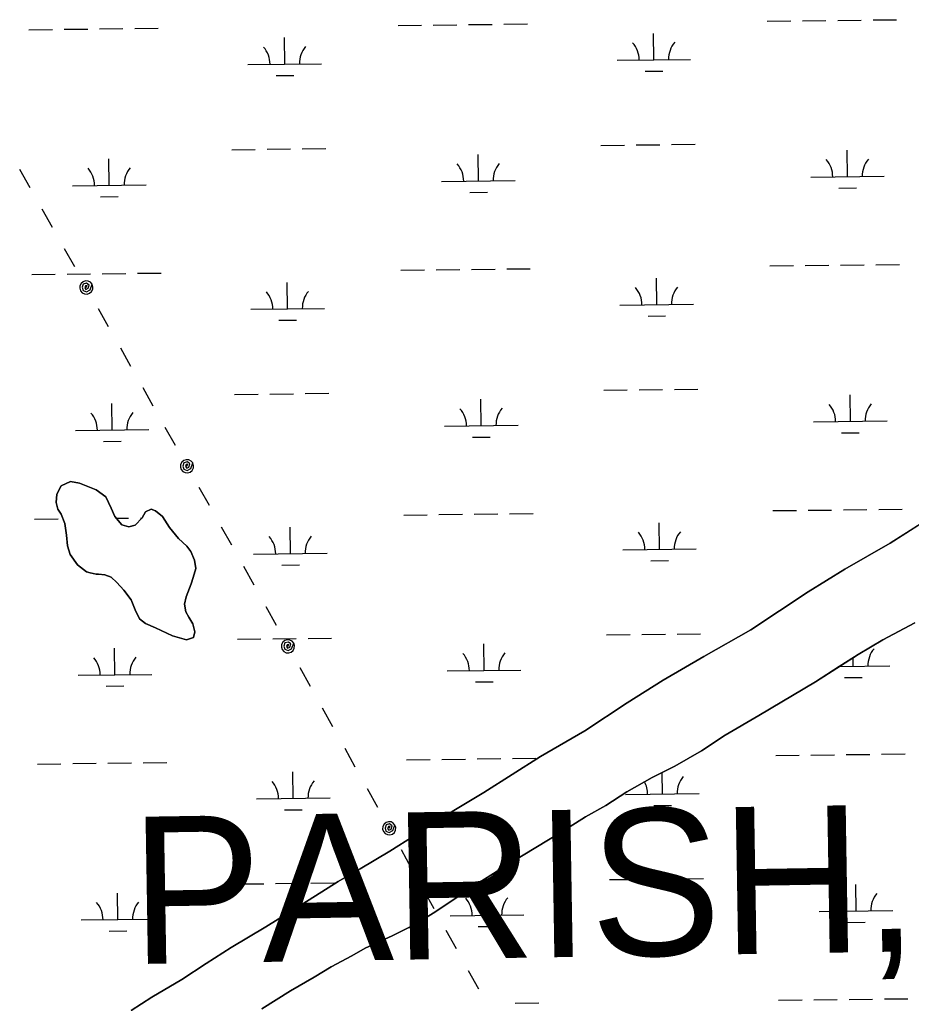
# Model space of a CAD drawing. Extents: x 3684037 to 3722149, y 433263 to 459021.
# Drawn here: x 3696195 to 3697407, y 445259 to 446596 of the extents above; entities that cross this region are included whole.
import ezdxf

# ---------------------------------------------------------------- set-up
doc = ezdxf.new("R2010")
doc.units = 0
for name, color, linetype in [('V-TOPO-GNAM-IDEN', 7, 'Continuous'), ('V-TOPO-SHOR', 7, 'Continuous'), ('V-UTIL-LINE', 7, 'Continuous'), ('V-WETL-SWMP', 7, 'Continuous')]:
    doc.layers.add(name, color=color, linetype=linetype)

msp = doc.modelspace()

# ---------------------------------------------------------------- linework, layer by layer
at = {"layer": 'V-TOPO-SHOR'}
for points in [[(3696285.6, 445845.6), (3696273.2, 445855.3), (3696263.2, 445869.3), (3696259.7, 445881), (3696258.1, 445895.6), (3696256, 445911.1), (3696251.1, 445923.8), (3696246.7, 445930.8), (3696244.2, 445939.7), (3696245, 445951), (3696251, 445962.4), (3696263.6, 445968.2), (3696275.9, 445966), (3696298.6, 445956.9), (3696311.9, 445947.7), (3696319.2, 445932.3), (3696324.1, 445920.6), (3696333.7, 445909.4), (3696343.1, 445906.7), (3696351.6, 445909.2), (3696361.3, 445918.8), (3696365.9, 445927.3), (3696373.4, 445930.7), (3696379.5, 445928.4), (3696388.6, 445920.6), (3696398.2, 445905.6), (3696410.7, 445890.8), (3696421.7, 445880.6), (3696427.4, 445873.1), (3696432.3, 445861.4), (3696433.9, 445850.1), (3696430.3, 445837.8), (3696427.6, 445829.3), (3696420.8, 445811.8), (3696418.6, 445801.4), (3696420.6, 445791.1), (3696424.5, 445784.1), (3696430.2, 445774.7), (3696432.8, 445764), (3696431, 445756.4), (3696421.6, 445753), (3696402.2, 445758.8), (3696379.5, 445769.3), (3696365.7, 445775.2), (3696357.6, 445781.7), (3696351.8, 445793.9), (3696346.4, 445807.4), (3696336.4, 445820.5), (3696326.8, 445831.2), (3696319.2, 445838.1), (3696310.6, 445841.3), (3696301.7, 445842.6), (3696298.4, 445842.5), (3696290.4, 445844.3), (3696285.6, 445845.6)], [(3696346.2, 445249.2), (3696374.3, 445267.6), (3696415.1, 445291.3), (3696448.3, 445313.2), (3696482.1, 445335.1), (3696529.2, 445363), (3696579.7, 445394.4), (3696627.8, 445424.6), (3696657.7, 445441.8), (3696697.8, 445466.1), (3696731.1, 445486.8), (3696785, 445521.2), (3696825.7, 445545.5), (3696902.6, 445594.6), (3696962.8, 445629.6), (3697020.7, 445667.5), (3697069.5, 445698.3), (3697124.6, 445730.4), (3697188.9, 445766.6), (3697266.8, 445818.6), (3697316.7, 445849.4), (3697378.1, 445884.5), (3697438.3, 445923)], [(3697411.5, 445776.2), (3697368.4, 445753), (3697334.6, 445733.4), (3697308.8, 445716.8), (3697276.7, 445696.1), (3697199.8, 445650.4), (3697153.9, 445623.7), (3697121.8, 445602.4), (3697085.6, 445581.6), (3697054.6, 445566.2), (3697020.2, 445546.6), (3696991.5, 445528.2), (3696963.9, 445512.8), (3696933, 445493.2), (3696859.5, 445448.8), (3696814.2, 445420.3), (3696789.6, 445403.2), (3696759.2, 445383.1), (3696731.1, 445365.9), (3696701.2, 445351), (3696664.4, 445334.3), (3696646.1, 445323.6), (3696617.9, 445308.7), (3696595, 445294.5), (3696562.8, 445276.1), (3696523.8, 445251.8)]]:
    msp.add_lwpolyline(points, dxfattribs=at)
at = {"layer": 'V-UTIL-LINE'}
for points in [[(3696194.6, 446392.7), (3696208.5, 446368)], [(3696224.9, 446338.9), (3696238.9, 446314.2)], [(3696255.3, 446285.1), (3696269.2, 446260.4)], [(3696285.2, 446232), (3696286.5, 446234.6), (3696284.2, 446234.2), (3696283, 446231.7), (3696284.7, 446229.4), (3696287.8, 446230.9), (3696289.1, 446235.4), (3696285.7, 446237.9), (3696281, 446236.7), (3696279.5, 446232.3), (3696280.8, 446228.1), (3696285.3, 446226.3), (3696290.3, 446228.8), (3696293.1, 446236.4), (3696290.8, 446239.1), (3696287.6, 446240.7), (3696284.1, 446240.9), (3696280.8, 446239.8), (3696278.1, 446237.6), (3696276.5, 446234.4), (3696276.3, 446230.9), (3696277.4, 446227.6), (3696279.7, 446224.9), (3696282.8, 446223.3), (3696286.3, 446223.1), (3696289.6, 446224.2), (3696292.3, 446226.5), (3696293.9, 446229.6), (3696294.1, 446233.1), (3696293.1, 446236.4)], [(3696301.2, 446203.6), (3696315.1, 446178.9)], [(3696331.5, 446149.8), (3696345.5, 446125.1)], [(3696361.9, 446096), (3696375.8, 446071.3)], [(3696392.2, 446042.2), (3696406.2, 446017.5)], [(3696422.1, 445989.1), (3696423.4, 445991.7), (3696421.1, 445991.3), (3696420, 445988.8), (3696421.7, 445986.4), (3696424.7, 445988), (3696426.1, 445992.4), (3696422.6, 445995), (3696417.9, 445993.8), (3696416.5, 445989.4), (3696417.8, 445985.2), (3696422.3, 445983.4), (3696427.2, 445985.8), (3696430, 445993.5), (3696427.7, 445996.2), (3696424.6, 445997.8), (3696421.1, 445998), (3696417.7, 445996.9), (3696415.1, 445994.6), (3696413.5, 445991.5), (3696413.2, 445988), (3696414.3, 445984.7), (3696416.6, 445982), (3696419.7, 445980.4), (3696423.2, 445980.2), (3696426.6, 445981.2), (3696429.2, 445983.5), (3696430.8, 445986.7), (3696431.1, 445990.2), (3696430, 445993.5)], [(3696438.1, 445960.7), (3696452.1, 445936)], [(3696468.5, 445906.9), (3696482.4, 445882.2)], [(3696498.8, 445853.1), (3696512.8, 445827.9)], [(3696529.3, 445798.3), (3696543.3, 445773.1)], [(3696559.4, 445744.3), (3696560.7, 445746.9), (3696558.4, 445746.5), (3696557.2, 445744), (3696558.9, 445741.6), (3696562, 445743.1), (3696563.3, 445747.6), (3696559.9, 445750.1), (3696555.2, 445749), (3696553.7, 445744.7), (3696555, 445740.4), (3696559.5, 445738.6), (3696564.4, 445741), (3696567.3, 445748.7), (3696565, 445751.3), (3696561.9, 445752.9), (3696558.4, 445753.2), (3696555, 445752.1), (3696552.3, 445749.9), (3696550.7, 445746.7), (3696550.5, 445743.2), (3696551.5, 445739.9), (3696553.8, 445737.2), (3696556.9, 445735.6), (3696560.4, 445735.3), (3696563.8, 445736.4), (3696566.4, 445738.7), (3696568, 445741.8), (3696568.3, 445745.3), (3696567.3, 445748.7)], [(3696575.5, 445715.4), (3696589.5, 445690.2)], [(3696606, 445660.6), (3696620, 445635.5)], [(3696636.5, 445605.9), (3696650.5, 445580.7)], [(3696667, 445551.1), (3696681, 445525.9)], [(3696697, 445497.1), (3696698.3, 445499.6), (3696696, 445499.3), (3696694.9, 445496.8), (3696696.6, 445494.4), (3696699.6, 445495.9), (3696701, 445500.4), (3696697.6, 445502.9), (3696692.8, 445501.8), (3696691.4, 445497.4), (3696692.6, 445493.1), (3696697.1, 445491.4), (3696702.1, 445493.8), (3696704.9, 445501.4), (3696702.6, 445504.1), (3696699.5, 445505.7), (3696696, 445506), (3696692.7, 445504.9), (3696690, 445502.6), (3696688.4, 445499.5), (3696688.1, 445496), (3696689.2, 445492.7), (3696691.5, 445490), (3696694.6, 445488.4), (3696698.1, 445488.1), (3696701.4, 445489.2), (3696704.1, 445491.5), (3696705.7, 445494.6), (3696706, 445498.1), (3696704.9, 445501.4)], [(3696713.1, 445468.2), (3696727.1, 445443)], [(3696743.6, 445413.4), (3696757.6, 445388.2)], [(3696774.1, 445358.6), (3696788.1, 445333.5)], [(3696804.6, 445303.9), (3696818.6, 445278.7)]]:
    msp.add_lwpolyline(points, dxfattribs=at)
at = {"layer": 'V-WETL-SWMP'}
for p, q in [((3696255.1, 446582.9), (3696287.1, 446583.2)), ((3696303.1, 446583.4), (3696335.1, 446583.8)), ((3696351.1, 446584), (3696383.1, 446584.3)), ((3696709, 446588.1), (3696741, 446588.5)), ((3696757, 446588.7), (3696789, 446589.1)), ((3696805, 446589.3), (3696837, 446589.6)), ((3696853, 446589.8), (3696885, 446590.2)), ((3697210.9, 446594), (3697242.9, 446594.3)), ((3697258.9, 446594.5), (3697290.9, 446594.9)), ((3697306.9, 446595.1), (3697338.9, 446595.5)), ((3697354.9, 446595.7), (3697386.9, 446596)), ((3696207.1, 446582.3), (3696239.1, 446582.7)), ((3696555, 446535.6), (3696554.6, 446571.6)), ((3697056.9, 446541.4), (3697056.5, 446577.4)), ((3696505, 446535), (3696605, 446536.2)), ((3697006.9, 446540.9), (3697106.9, 446542)), ((3696543.2, 446520), (3696567.2, 446520.3)), ((3697045.1, 446525.9), (3697069.1, 446526.1)), ((3696984.8, 446425.2), (3697016.8, 446425.5)), ((3697032.8, 446425.7), (3697064.8, 446426.1)), ((3697080.8, 446426.3), (3697112.8, 446426.6)), ((3696482.9, 446419.3), (3696514.9, 446419.7)), ((3696530.9, 446419.9), (3696562.9, 446420.3)), ((3696578.9, 446420.4), (3696610.9, 446420.8)), ((3696818.3, 446376.8), (3696817.9, 446412.8)), ((3697320.2, 446382.6), (3697319.8, 446418.6)), ((3696316.4, 446370.9), (3696316, 446406.9)), ((3697270.2, 446382), (3697370.2, 446383.2)), ((3696266.4, 446370.4), (3696366.4, 446371.5)), ((3696768.3, 446376.2), (3696868.3, 446377.4)), ((3696806.5, 446361.2), (3696830.5, 446361.5)), ((3697308.4, 446367.1), (3697332.4, 446367.3)), ((3696304.6, 446355.4), (3696328.6, 446355.7)), ((3697262.7, 446261.9), (3697294.7, 446262.3)), ((3697310.7, 446262.4), (3697342.7, 446262.8)), ((3697358.7, 446263), (3697390.7, 446263.4)), ((3696211, 446249.6), (3696243, 446250)), ((3696259, 446250.2), (3696291, 446250.6)), ((3696307, 446250.8), (3696339, 446251.1)), ((3696355, 446251.3), (3696387, 446251.7)), ((3696712.9, 446255.5), (3696744.9, 446255.9)), ((3696760.9, 446256), (3696792.9, 446256.4)), ((3696808.9, 446256.6), (3696840.9, 446257)), ((3696856.9, 446257.2), (3696888.8, 446257.5)), ((3697214.7, 446261.3), (3697246.7, 446261.7)), ((3696558.9, 446202.9), (3696558.5, 446238.9)), ((3697060.7, 446208.8), (3697060.3, 446244.8)), ((3697010.7, 446208.2), (3697110.7, 446209.4)), ((3696508.9, 446202.4), (3696608.9, 446203.5)), ((3696547, 446187.4), (3696571, 446187.7)), ((3697048.9, 446193.2), (3697072.9, 446193.5)), ((3696988.7, 446092.5), (3697020.7, 446092.9)), ((3697036.7, 446093.1), (3697068.7, 446093.4)), ((3697084.7, 446093.6), (3697116.7, 446094)), ((3696486.8, 446086.7), (3696518.8, 446087)), ((3696534.8, 446087.2), (3696566.8, 446087.6)), ((3696582.8, 446087.8), (3696614.8, 446088.2)), ((3696822.2, 446044.1), (3696821.8, 446080.1)), ((3697324, 446050), (3697323.6, 446086)), ((3696320.3, 446038.3), (3696319.9, 446074.3)), ((3697274, 446049.4), (3697374, 446050.6)), ((3696270.3, 446037.7), (3696370.3, 446038.9)), ((3696772.2, 446043.6), (3696872.2, 446044.7)), ((3696308.5, 446022.7), (3696332.5, 446023)), ((3696810.4, 446028.6), (3696834.3, 446028.8)), ((3697312.2, 446034.4), (3697336.2, 446034.7)), ((3696263.6, 445968.2), (3696251, 445962.4)), ((3696275.9, 445966), (3696263.6, 445968.2)), ((3696251, 445962.4), (3696245, 445951)), ((3696298.6, 445956.9), (3696275.9, 445966)), ((3696311.9, 445947.7), (3696298.6, 445956.9)), ((3696245, 445951), (3696244.2, 445939.7)), ((3696319.2, 445932.3), (3696311.9, 445947.7)), ((3696244.2, 445939.7), (3696246.7, 445930.8)), ((3696246.7, 445930.8), (3696251.1, 445923.8)), ((3696324.1, 445920.6), (3696319.2, 445932.3)), ((3696373.4, 445930.7), (3696365.9, 445927.3)), ((3696379.5, 445928.4), (3696373.4, 445930.7)), ((3696388.6, 445920.6), (3696379.5, 445928.4)), ((3697218.6, 445928.7), (3697250.6, 445929)), ((3697266.6, 445929.2), (3697298.6, 445929.6)), ((3697314.6, 445929.8), (3697346.6, 445930.2)), ((3697362.6, 445930.3), (3697394.6, 445930.7)), ((3696214.9, 445917), (3696246.9, 445917.4)), ((3696251.1, 445923.8), (3696256, 445911.1)), ((3696333.7, 445909.4), (3696324.1, 445920.6)), ((3696326.1, 445918.3), (3696342.8, 445918.5)), ((3696361.3, 445918.8), (3696351.6, 445909.2)), ((3696358.8, 445918.7), (3696361.2, 445918.7)), ((3696365.9, 445927.3), (3696361.3, 445918.8)), ((3696398.2, 445905.6), (3696388.6, 445920.6)), ((3696389.6, 445919), (3696390.8, 445919)), ((3696716.7, 445922.8), (3696748.7, 445923.2)), ((3696764.7, 445923.4), (3696796.7, 445923.8)), ((3696812.7, 445923.9), (3696844.7, 445924.3)), ((3696860.7, 445924.5), (3696892.7, 445924.9)), ((3697438.3, 445923), (3697378.1, 445884.5)), ((3696256, 445911.1), (3696258.1, 445895.6)), ((3696343.1, 445906.7), (3696333.7, 445909.4)), ((3696351.6, 445909.2), (3696343.1, 445906.7)), ((3696410.7, 445890.8), (3696398.2, 445905.6)), ((3696562.7, 445870.3), (3696562.3, 445906.3)), ((3697064.6, 445876.1), (3697064.2, 445912.1)), ((3696258.1, 445895.6), (3696259.7, 445881)), ((3696421.7, 445880.6), (3696410.7, 445890.8)), ((3696259.7, 445881), (3696263.2, 445869.3)), ((3696427.4, 445873.1), (3696421.7, 445880.6)), ((3697014.6, 445875.6), (3697114.6, 445876.7)), ((3697378.1, 445884.5), (3697316.7, 445849.4)), ((3696263.2, 445869.3), (3696273.2, 445855.3)), ((3696432.3, 445861.4), (3696427.4, 445873.1)), ((3696433.9, 445850.1), (3696432.3, 445861.4)), ((3696512.7, 445869.7), (3696612.7, 445870.9)), ((3696273.2, 445855.3), (3696285.6, 445845.6)), ((3696430.3, 445837.8), (3696433.9, 445850.1)), ((3696550.9, 445854.7), (3696574.9, 445855)), ((3697052.8, 445860.6), (3697076.8, 445860.8)), ((3697316.7, 445849.4), (3697266.8, 445818.6)), ((3696285.6, 445845.6), (3696290.4, 445844.3)), ((3696290.4, 445844.3), (3696298.4, 445842.5)), ((3696298.4, 445842.5), (3696301.7, 445842.6)), ((3696301.7, 445842.6), (3696310.6, 445841.3)), ((3696310.6, 445841.3), (3696319.2, 445838.1)), ((3696319.2, 445838.1), (3696326.8, 445831.2)), ((3696427.6, 445829.3), (3696430.3, 445837.8)), ((3696326.8, 445831.2), (3696336.4, 445820.5)), ((3696420.8, 445811.8), (3696427.6, 445829.3)), ((3696336.4, 445820.5), (3696346.4, 445807.4)), ((3696418.6, 445801.4), (3696420.8, 445811.8)), ((3697266.8, 445818.6), (3697188.9, 445766.6)), ((3696346.4, 445807.4), (3696351.8, 445793.9)), ((3696420.6, 445791.1), (3696418.6, 445801.4)), ((3696351.8, 445793.9), (3696357.6, 445781.7)), ((3696357.6, 445781.7), (3696365.7, 445775.2)), ((3696424.5, 445784.1), (3696420.6, 445791.1)), ((3696430.2, 445774.7), (3696424.5, 445784.1)), ((3696365.7, 445775.2), (3696379.5, 445769.3)), ((3696379.5, 445769.3), (3696402.2, 445758.8)), ((3696432.8, 445764), (3696430.2, 445774.7)), ((3697368.4, 445753), (3697411.5, 445776.2)), ((3696402.2, 445758.8), (3696421.6, 445753)), ((3696421.6, 445753), (3696431, 445756.4)), ((3696431, 445756.4), (3696432.8, 445764)), ((3696490.7, 445754), (3696522.7, 445754.4)), ((3696538.7, 445754.6), (3696570.7, 445754.9)), ((3696586.7, 445755.1), (3696618.7, 445755.5)), ((3696992.6, 445759.9), (3697024.6, 445760.2)), ((3697040.6, 445760.4), (3697072.5, 445760.8)), ((3697088.5, 445761), (3697120.5, 445761.3)), ((3697188.9, 445766.6), (3697124.6, 445730.4)), ((3696324.2, 445705.6), (3696323.7, 445741.6)), ((3696826, 445711.5), (3696825.6, 445747.5)), ((3697334.6, 445733.4), (3697368.4, 445753)), ((3697124.6, 445730.4), (3697069.5, 445698.3)), ((3697276.7, 445696.1), (3697334.6, 445733.4)), ((3697327.9, 445717.3), (3697327.8, 445729)), ((3697309.3, 445717.1), (3697377.9, 445717.9)), ((3696274.2, 445705.1), (3696374.2, 445706.2)), ((3696776, 445710.9), (3696876, 445712.1)), ((3697316.1, 445701.8), (3697340.1, 445702)), ((3696312.3, 445690.1), (3696336.3, 445690.4)), ((3696814.2, 445695.9), (3696838.2, 445696.2)), ((3697069.5, 445698.3), (3697020.7, 445667.5)), ((3697199.8, 445650.4), (3697276.7, 445696.1)), ((3697020.7, 445667.5), (3696962.8, 445629.6)), ((3697153.9, 445623.7), (3697199.8, 445650.4)), ((3696962.8, 445629.6), (3696902.6, 445594.6)), ((3697121.8, 445602.4), (3697153.9, 445623.7)), ((3696902.6, 445594.6), (3696825.7, 445545.5)), ((3697085.6, 445581.6), (3697121.8, 445602.4)), ((3697222.5, 445596), (3697254.5, 445596.4)), ((3697270.5, 445596.6), (3697302.5, 445596.9)), ((3697318.5, 445597.1), (3697350.5, 445597.5)), ((3697366.5, 445597.7), (3697398.5, 445598.1)), ((3696218.7, 445584.3), (3696250.7, 445584.7)), ((3696266.7, 445584.9), (3696298.7, 445585.3)), ((3696314.7, 445585.5), (3696346.7, 445585.8)), ((3696362.7, 445586), (3696394.7, 445586.4)), ((3696720.6, 445590.2), (3696752.6, 445590.5)), ((3696768.6, 445590.7), (3696800.6, 445591.1)), ((3696816.6, 445591.3), (3696848.6, 445591.7)), ((3696864.6, 445591.9), (3696896.6, 445592.2)), ((3697054.6, 445566.2), (3697085.6, 445581.6)), ((3696566.6, 445537.6), (3696566.2, 445573.6)), ((3697068.5, 445543.5), (3697068.1, 445572.9)), ((3697020.2, 445546.6), (3697054.6, 445566.2)), ((3696825.7, 445545.5), (3696785, 445521.2)), ((3696991.5, 445528.2), (3697020.2, 445546.6)), ((3697018.5, 445542.9), (3697118.5, 445544.1)), ((3696516.6, 445537.1), (3696616.6, 445538.2)), ((3696963.9, 445512.8), (3696991.5, 445528.2)), ((3697056.7, 445527.9), (3697080.7, 445528.2)), ((3696554.8, 445522.1), (3696578.8, 445522.3)), ((3696785, 445521.2), (3696731.1, 445486.8)), ((3696933, 445493.2), (3696963.9, 445512.8)), ((3696731.1, 445486.8), (3696697.8, 445466.1)), ((3696859.5, 445448.8), (3696933, 445493.2)), ((3696697.8, 445466.1), (3696657.7, 445441.8)), ((3696814.2, 445420.3), (3696859.5, 445448.8)), ((3696657.7, 445441.8), (3696627.8, 445424.6)), ((3696494.6, 445421.4), (3696526.5, 445421.7)), ((3696542.5, 445421.9), (3696574.5, 445422.3)), ((3696627.8, 445424.6), (3696579.7, 445394.4)), ((3696590.5, 445422.5), (3696622.5, 445422.9)), ((3696789.6, 445403.2), (3696814.2, 445420.3)), ((3696996.4, 445427.2), (3697028.4, 445427.6)), ((3697044.4, 445427.8), (3697076.4, 445428.1)), ((3697092.4, 445428.3), (3697124.4, 445428.7)), ((3697331.8, 445384.7), (3697331.4, 445420.7)), ((3696328, 445373), (3696327.6, 445409)), ((3696829.9, 445378.8), (3696829.5, 445414.8)), ((3696579.7, 445394.4), (3696529.2, 445363)), ((3696759.2, 445383.1), (3696789.6, 445403.2)), ((3696731.1, 445365.9), (3696759.2, 445383.1)), ((3697281.8, 445384.1), (3697381.8, 445385.3)), ((3696278, 445372.4), (3696378, 445373.6)), ((3696779.9, 445378.2), (3696879.9, 445379.4)), ((3697320, 445369.1), (3697344, 445369.4)), ((3696316.2, 445357.4), (3696340.2, 445357.7)), ((3696529.2, 445363), (3696482.1, 445335.1)), ((3696701.2, 445351), (3696731.1, 445365.9)), ((3696818.1, 445363.3), (3696842.1, 445363.5)), ((3696664.4, 445334.3), (3696701.2, 445351)), ((3696482.1, 445335.1), (3696448.3, 445313.2)), ((3696646.1, 445323.6), (3696664.4, 445334.3)), ((3696448.3, 445313.2), (3696415.1, 445291.3)), ((3696617.9, 445308.7), (3696646.1, 445323.6)), ((3696595, 445294.5), (3696617.9, 445308.7)), ((3696415.1, 445291.3), (3696374.3, 445267.6)), ((3696562.8, 445276.1), (3696595, 445294.5)), ((3696523.8, 445251.8), (3696562.8, 445276.1)), ((3696374.3, 445267.6), (3696346.2, 445249.2)), ((3696868.5, 445259.2), (3696900.5, 445259.6)), ((3697226.3, 445263.4), (3697258.3, 445263.7)), ((3697274.3, 445263.9), (3697306.3, 445264.3)), ((3697322.3, 445264.5), (3697354.3, 445264.9)), ((3697370.3, 445265), (3697402.3, 445265.4))]:
    msp.add_line(p, q, dxfattribs=at)
for centre, start, end in [((3696499.8, 446535.4), 359.8949, 41.4385), ((3696610.2, 446536.7), 139.8949, 181.4385), ((3697001.6, 446541.3), 359.8949, 41.4385), ((3697112.1, 446542.6), 139.8949, 181.4385), ((3696763.1, 446376.6), 359.8949, 41.4385), ((3696873.5, 446377.9), 139.8949, 181.4385), ((3697264.9, 446382.5), 359.8949, 41.4385), ((3697375.4, 446383.7), 139.8949, 181.4385), ((3696261.2, 446370.8), 359.8949, 41.4385), ((3696371.7, 446372.1), 139.8949, 181.4385), ((3696503.6, 446202.8), 359.8949, 41.4385), ((3696614.1, 446204.1), 139.8949, 181.4385), ((3697005.5, 446208.6), 359.8949, 41.4385), ((3697116, 446209.9), 139.8949, 181.4385), ((3696375.5, 446039.4), 139.8949, 181.4385), ((3696766.9, 446044), 359.8949, 41.4385), ((3696877.4, 446045.3), 139.8949, 181.4385), ((3697268.8, 446049.8), 359.8949, 41.4385), ((3697379.3, 446051.1), 139.8949, 181.4385), ((3696265.1, 446038.1), 359.8949, 41.4385), ((3696507.5, 445870.1), 359.8949, 41.4385), ((3696618, 445871.4), 139.8949, 181.4385), ((3697009.4, 445876), 359.8949, 41.4385), ((3697119.8, 445877.3), 139.8949, 181.4385), ((3697383.1, 445718.4), 139.8949, 181.4385), ((3696268.9, 445705.5), 359.8949, 41.4385), ((3696379.4, 445706.8), 139.8949, 181.4385), ((3696770.8, 445711.3), 359.8949, 41.4385), ((3696881.3, 445712.6), 139.8949, 181.4385), ((3697123.7, 445544.6), 139.8949, 181.4385), ((3696511.4, 445537.5), 359.8949, 41.4385), ((3696621.8, 445538.8), 139.8949, 181.4385), ((3697013.2, 445543.3), 359.8949, 28.6636), ((3697276.5, 445384.5), 359.8949, 41.4385), ((3697387, 445385.8), 139.8949, 181.4385), ((3696272.8, 445372.8), 359.8949, 41.4385), ((3696383.3, 445374.1), 139.8949, 181.4385), ((3696774.7, 445378.7), 359.8949, 41.4385), ((3696885.1, 445379.9), 139.8949, 181.4385)]:
    msp.add_arc(centre, 35.2, start, end, dxfattribs=at)

# ---------------------------------------------------------------- texts
at = {"layer": 'V-TOPO-GNAM-IDEN'}
msp.add_text('PARISH,', height=200, rotation=0.9351, dxfattribs=at).set_placement((3696347.1, 445312.4))

doc.saveas('drawing.dxf')
